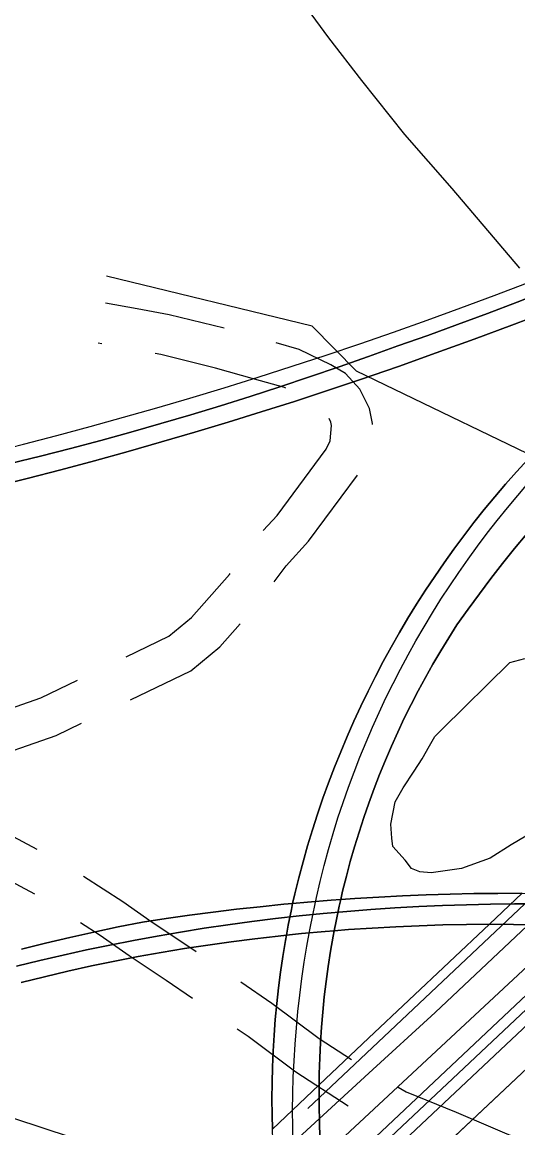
# Model space of a CAD drawing. Extents: x 3568792 to 3606828, y 529143 to 554785.
# Drawn here: x 3601854 to 3602221, y 538094 to 538911 of the extents above; entities that cross this region are included whole.
import ezdxf

# ---------------------------------------------------------------- set-up
doc = ezdxf.new("R2010")
doc.units = 0
for name, color, linetype in [('V-BRDG-OTLN', 7, 'Continuous'), ('V-FLOD-BASE', 7, 'Continuous'), ('V-ROAD-CNTR', 7, 'Continuous'), ('V-SITE-VEGE', 7, 'Continuous'), ('V-TOPO-SHOR', 7, 'Continuous'), ('V-WETL-SWMP', 7, 'Continuous')]:
    doc.layers.add(name, color=color, linetype=linetype)

msp = doc.modelspace()

# ---------------------------------------------------------------- linework, layer by layer
at = {"layer": 'V-BRDG-OTLN'}
for p, q in [((3602203.01, 538709.16), (3602227.65, 538718.57)), ((3602178.31, 538699.95), (3602203.01, 538709.16)), ((3602153.52, 538690.93), (3602178.31, 538699.95)), ((3602243.83, 538697.86), (3602216.03, 538687.28)), ((3602128.67, 538682.11), (3602153.52, 538690.93)), ((3602103.74, 538673.5), (3602128.67, 538682.11)), ((3602216.03, 538687.28), (3602188.16, 538676.91)), ((3602078.75, 538665.08), (3602103.74, 538673.5)), ((3602188.16, 538676.91), (3602160.21, 538666.75)), ((3602053.69, 538656.86), (3602078.75, 538665.08)), ((3602160.21, 538666.75), (3602132.18, 538656.8)), ((3602028.56, 538648.85), (3602053.69, 538656.86)), ((3602132.18, 538656.8), (3602104.08, 538647.07)), ((3602003.37, 538641.03), (3602028.56, 538648.85)), ((3601978.12, 538633.42), (3602003.37, 538641.03)), ((3602079.72, 538638.92), (3602055.3, 538630.96)), ((3602104.08, 538647.07), (3602079.72, 538638.92)), ((3601953.6, 538626.21), (3601978.12, 538633.42)), ((3602055.3, 538630.96), (3602030.82, 538623.19)), ((3601929.02, 538619.19), (3601953.6, 538626.21)), ((3602030.82, 538623.19), (3602006.28, 538615.6)), ((3601904.38, 538612.38), (3601929.02, 538619.19)), ((3602006.28, 538615.6), (3601981.68, 538608.2)), ((3601879.69, 538605.76), (3601904.38, 538612.38)), ((3601981.68, 538608.2), (3601957.02, 538601)), ((3601830.16, 538593.11), (3601854.95, 538599.34)), ((3601854.95, 538599.34), (3601879.69, 538605.76)), ((3601957.02, 538601), (3601932.32, 538593.98)), ((3601932.32, 538593.98), (3601907.55, 538587.15)), ((3601907.55, 538587.15), (3601882.73, 538580.51)), ((3602219.49, 538578.99), (3602227.77, 538588.04)), ((3601857.87, 538574.07), (3601832.95, 538567.81)), ((3601882.73, 538580.51), (3601857.87, 538574.07)), ((3602211.37, 538569.79), (3602219.49, 538578.99)), ((3602203.4, 538560.46), (3602211.37, 538569.79)), ((3602195.6, 538550.99), (3602203.4, 538560.46)), ((3602187.96, 538541.39), (3602195.6, 538550.99)), ((3602180.48, 538531.66), (3602187.96, 538541.39)), ((3602218.1, 538522.21), (3602227.1, 538533.1)), ((3602227.1, 538533.1), (3602218.1, 538522.21)), ((3602173.17, 538521.8), (3602180.48, 538531.66)), ((3602166.03, 538511.82), (3602173.17, 538521.8)), ((3602209.25, 538511.19), (3602218.1, 538522.21)), ((3602218.1, 538522.21), (3602209.25, 538511.19)), ((3602159.06, 538501.72), (3602166.03, 538511.82)), ((3602200.56, 538500.04), (3602209.25, 538511.19)), ((3602209.25, 538511.19), (3602200.56, 538500.04)), ((3602152.27, 538491.5), (3602159.06, 538501.72)), ((3602192.04, 538488.77), (3602200.56, 538500.04)), ((3602200.56, 538500.04), (3602192.04, 538488.77)), ((3602145.65, 538481.16), (3602152.27, 538491.5)), ((3602183.68, 538477.37), (3602192.04, 538488.77)), ((3602192.04, 538488.77), (3602183.68, 538477.37)), ((3602139.21, 538470.72), (3602145.65, 538481.16)), ((3602175.48, 538465.86), (3602183.68, 538477.37)), ((3602183.68, 538477.37), (3602175.48, 538465.86)), ((3602132.95, 538460.16), (3602139.21, 538470.72)), ((3602126.87, 538449.5), (3602132.95, 538460.16)), ((3602169.4, 538456.32), (3602175.48, 538465.86)), ((3602175.48, 538465.86), (3602169.4, 538456.32)), ((3602163.48, 538446.67), (3602169.4, 538456.32)), ((3602169.4, 538456.32), (3602163.48, 538446.67)), ((3602120.97, 538438.74), (3602126.87, 538449.5)), ((3602157.74, 538436.91), (3602163.48, 538446.67)), ((3602163.48, 538446.67), (3602157.74, 538436.91)), ((3602115.26, 538427.87), (3602120.97, 538438.74)), ((3602152.18, 538427.06), (3602157.74, 538436.91)), ((3602157.74, 538436.91), (3602152.18, 538427.06)), ((3602109.73, 538416.92), (3602115.26, 538427.87)), ((3602146.79, 538417.1), (3602152.18, 538427.06)), ((3602152.18, 538427.06), (3602146.79, 538417.1)), ((3602104.4, 538405.86), (3602109.73, 538416.92)), ((3602141.59, 538407.05), (3602146.79, 538417.1)), ((3602146.79, 538417.1), (3602141.59, 538407.05)), ((3602099.25, 538394.72), (3602104.4, 538405.86)), ((3602136.56, 538396.91), (3602141.59, 538407.05)), ((3602141.59, 538407.05), (3602136.56, 538396.91)), ((3602094.29, 538383.49), (3602099.25, 538394.72)), ((3602131.72, 538386.68), (3602136.56, 538396.91)), ((3602136.56, 538396.91), (3602131.72, 538386.68)), ((3602127.06, 538376.36), (3602131.72, 538386.68)), ((3602131.72, 538386.68), (3602127.06, 538376.36)), ((3602089.53, 538372.18), (3602094.29, 538383.49)), ((3602084.96, 538360.79), (3602089.53, 538372.18)), ((3602122.6, 538365.96), (3602127.06, 538376.36)), ((3602127.06, 538376.36), (3602122.6, 538365.96)), ((3602118.31, 538355.48), (3602122.6, 538365.96)), ((3602122.6, 538365.96), (3602118.31, 538355.48)), ((3602080.59, 538349.32), (3602084.96, 538360.79)), ((3602114.22, 538344.92), (3602118.31, 538355.48)), ((3602118.31, 538355.48), (3602114.22, 538344.92)), ((3602076.41, 538337.78), (3602080.59, 538349.32)), ((3602110.32, 538334.3), (3602114.22, 538344.92)), ((3602114.22, 538344.92), (3602110.32, 538334.3)), ((3602072.43, 538326.16), (3602076.41, 538337.78)), ((3602106.6, 538323.6), (3602110.32, 538334.3)), ((3602110.32, 538334.3), (3602106.6, 538323.6)), ((3602068.65, 538314.48), (3602072.43, 538326.16)), ((3602103.08, 538312.84), (3602106.6, 538323.6)), ((3602106.6, 538323.6), (3602103.08, 538312.84)), ((3602065.07, 538302.74), (3602068.65, 538314.48)), ((3602099.76, 538302.02), (3602103.08, 538312.84)), ((3602103.08, 538312.84), (3602099.76, 538302.02)), ((3602061.69, 538290.94), (3602065.07, 538302.74)), ((3602096.63, 538291.14), (3602099.76, 538302.02)), ((3602099.76, 538302.02), (3602096.63, 538291.14)), ((3602058.52, 538279.08), (3602061.69, 538290.94)), ((3602093.7, 538280.2), (3602096.63, 538291.14)), ((3602096.63, 538291.14), (3602093.7, 538280.2)), ((3602090.96, 538269.21), (3602093.7, 538280.2)), ((3602093.7, 538280.2), (3602090.96, 538269.21)), ((3602055.54, 538267.18), (3602058.52, 538279.08)), ((3602054.01, 538260.07), (3602055.54, 538267.18)), ((3602089.53, 538262.99), (3602090.96, 538269.21)), ((3602090.96, 538269.21), (3602089.53, 538262.99)), ((3602100.04, 538263.74), (3602089.53, 538262.99)), ((3602117.6, 538264.81), (3602100.04, 538263.74)), ((3602135.18, 538265.71), (3602117.6, 538264.81)), ((3602152.77, 538266.44), (3602135.18, 538265.71)), ((3602170.38, 538266.99), (3602152.77, 538266.44)), ((3602188, 538267.36), (3602170.38, 538266.99)), ((3602205.62, 538267.57), (3602188, 538267.36)), ((3602223.25, 538267.6), (3602205.62, 538267.57)), ((3602064.98, 538261.07), (3602054.01, 538260.07)), ((3602082.5, 538262.49), (3602064.98, 538261.07)), ((3602089.53, 538262.99), (3602082.5, 538262.49)), ((3602083.5, 538003.39), (3602235.84, 538146.44))]:
    msp.add_line(p, q, dxfattribs=at)
for points in [[(3601845.23, 538584.97), (3601867.6, 538590.5), (3601889.91, 538596.22), (3601912.18, 538602.14), (3601934.4, 538608.26), (3601956.56, 538614.56), (3601978.66, 538621.07), (3602000.71, 538627.76), (3602022.7, 538634.65), (3602044.62, 538641.73), (3602066.48, 538649), (3602088.28, 538656.46), (3602110.01, 538664.11), (3602131.67, 538671.95), (3602153.85, 538679.73), (3602175.96, 538687.7), (3602198, 538695.87), (3602219.97, 538704.23), (3602241.86, 538712.78)], [(3601832.95, 538567.81), (3601857.87, 538574.07), (3601882.73, 538580.51), (3601907.55, 538587.15), (3601932.32, 538593.98), (3601957.02, 538601), (3601981.68, 538608.2), (3602006.28, 538615.6), (3602030.82, 538623.19), (3602055.3, 538630.96), (3602079.72, 538638.92), (3602104.08, 538647.07), (3602132.18, 538656.8), (3602160.21, 538666.75), (3602188.16, 538676.91), (3602216.03, 538687.28), (3602243.83, 538697.86)], [(3601703.46, 537676.21), (3602090.81, 538042.26), (3602544.77, 538468.86), (3602577.78, 538501.03), (3602610.94, 538533.06), (3602644.23, 538564.94), (3602677.65, 538596.69), (3602710.12, 538627.26)], [(3601819.05, 537862.39), (3601867.23, 537908.18), (3601915.56, 537953.81), (3601964.03, 537999.29), (3602012.64, 538044.62), (3602061.4, 538089.79), (3602110.3, 538134.81), (3602159.35, 538179.67), (3602214.62, 538231.43), (3602269.72, 538283.37), (3602324.67, 538335.48), (3602379.45, 538387.76), (3602434.07, 538440.22), (3602488.52, 538492.85), (3602550.4, 538550.97), (3602612.22, 538609.17)], [(3602227.77, 538588.04), (3602219.49, 538578.99), (3602211.37, 538569.79), (3602203.4, 538560.46), (3602195.6, 538550.99), (3602187.96, 538541.39), (3602180.48, 538531.66), (3602173.17, 538521.8), (3602166.03, 538511.82), (3602159.06, 538501.72), (3602152.27, 538491.5), (3602145.65, 538481.16), (3602139.21, 538470.72), (3602132.95, 538460.16), (3602126.87, 538449.5), (3602120.97, 538438.74), (3602115.26, 538427.87), (3602109.73, 538416.92), (3602104.4, 538405.86), (3602099.25, 538394.72), (3602094.29, 538383.49), (3602089.53, 538372.18), (3602084.96, 538360.79), (3602080.59, 538349.32), (3602076.41, 538337.78), (3602072.43, 538326.16), (3602068.65, 538314.48), (3602065.07, 538302.74), (3602061.69, 538290.94)], [(3602055.03, 538143.93), (3602055.78, 538156.1), (3602056.74, 538168.25), (3602057.9, 538180.38), (3602059.25, 538192.49), (3602060.82, 538204.58), (3602062.59, 538216.64), (3602064.56, 538228.67), (3602066.72, 538240.66), (3602069.1, 538252.62), (3602071.67, 538264.53), (3602074.44, 538276.4), (3602077.4, 538288.22), (3602080.57, 538299.99), (3602083.93, 538311.7), (3602087.49, 538323.36), (3602091.26, 538334.68), (3602095.22, 538345.93), (3602099.37, 538357.12), (3602103.71, 538368.23), (3602108.24, 538379.27), (3602112.96, 538390.23), (3602117.87, 538401.11), (3602122.95, 538411.9), (3602128.23, 538422.6), (3602133.68, 538433.21), (3602139.32, 538443.73), (3602145.13, 538454.14), (3602151.13, 538464.46), (3602157.29, 538474.67), (3602163.63, 538484.78), (3602170.15, 538494.77), (3602176.83, 538504.66), (3602183.68, 538514.43), (3602190.7, 538524.07), (3602197.88, 538533.6), (3602205.22, 538543), (3602212.72, 538552.28), (3602220.38, 538561.42), (3602228.19, 538570.44)], [(3602061.69, 538290.94), (3602058.52, 538279.08), (3602055.54, 538267.18), (3602054.01, 538260.07)], [(3601853.51, 538226.41), (3601871.34, 538230.79), (3601889.23, 538234.96), (3601907.15, 538238.94), (3601925.12, 538242.72), (3601943.14, 538246.29), (3601960.44, 538248.92), (3601977.78, 538251.37), (3601995.16, 538253.66), (3602012.57, 538255.77), (3602030.01, 538257.71), (3602047.48, 538259.47), (3602054.01, 538260.07), (3602053.06, 538255.7), (3602050.77, 538244.18), (3602049.41, 538236.63), (3602043.29, 538236), (3602025.96, 538233.99), (3602008.66, 538231.77), (3601991.38, 538229.35), (3601974.14, 538226.72), (3601956.93, 538223.88), (3601939.76, 538220.84), (3601922.62, 538217.59), (3601905.24, 538213.94), (3601887.9, 538210.09), (3601870.61, 538206.03), (3601853.37, 538201.77)], [(3602054.01, 538260.07), (3602047.48, 538259.47), (3602030.01, 538257.71), (3602012.57, 538255.77), (3601995.16, 538253.66), (3601977.78, 538251.37), (3601960.44, 538248.92), (3601943.14, 538246.29), (3601925.12, 538242.72), (3601907.15, 538238.94), (3601889.23, 538234.96), (3601871.34, 538230.79), (3601853.51, 538226.41)], [(3601971.21, 538238.95), (3601988.7, 538241.74), (3602006.21, 538244.33), (3602023.76, 538246.72), (3602041.33, 538248.91), (3602058.93, 538250.9), (3602076.54, 538252.68), (3602094.18, 538254.27), (3602111.83, 538255.66), (3602129.5, 538256.84), (3602147.17, 538257.83), (3602164.86, 538258.61), (3602182.56, 538259.19), (3602200.26, 538259.57), (3602217.97, 538259.74), (3602235.67, 538259.72)], [(3601849.85, 538213.88), (3601867.06, 538218.05), (3601884.31, 538222.03), (3601901.61, 538225.81), (3601918.96, 538229.39), (3601936.34, 538232.78), (3601953.76, 538235.96), (3601971.21, 538238.95)], [(3601853.37, 538201.77), (3601870.61, 538206.03), (3601887.9, 538210.09), (3601905.24, 538213.94), (3601922.62, 538217.59), (3601939.76, 538220.84), (3601956.93, 538223.88), (3601974.14, 538226.72), (3601991.38, 538229.35), (3602008.66, 538231.77), (3602025.96, 538233.99), (3602043.29, 538236), (3602049.41, 538236.63), (3602048.68, 538232.63), (3602046.79, 538221.04), (3602045.1, 538209.42), (3602043.6, 538197.78), (3602042.3, 538186.11), (3602041.21, 538174.42), (3602040.31, 538162.71), (3602039.61, 538150.99), (3602039.11, 538139.26), (3602038.81, 538127.52), (3602038.71, 538115.78), (3602038.82, 538104.04), (3602039.09, 538093.48)], [(3602054.34, 538083.01), (3602054.07, 538095.2), (3602054, 538107.39), (3602054.14, 538119.57), (3602054.48, 538131.76), (3602055.03, 538143.93)]]:
    msp.add_lwpolyline(points, dxfattribs=at)
for points in [[(3602223.77, 538267.6), (3602199.48, 538244.72), (3602182.5, 538244.59), (3602165.06, 538244.24), (3602147.63, 538243.69), (3602130.2, 538242.93), (3602112.79, 538241.96), (3602095.39, 538240.78), (3602084.7, 538239.93), (3602086.08, 538247.1), (3602088.42, 538258.18), (3602089.53, 538262.99), (3602100.04, 538263.74), (3602117.6, 538264.81), (3602135.18, 538265.71), (3602152.77, 538266.44), (3602170.38, 538266.99), (3602188, 538267.36), (3602205.62, 538267.57), (3602223.25, 538267.6)], [(3602284.08, 538266.34), (3602259.61, 538243.58), (3602252.25, 538243.87), (3602234.82, 538244.36), (3602217.38, 538244.65), (3602199.94, 538244.72), (3602199.48, 538244.72), (3602223.77, 538267.6), (3602240.89, 538267.45), (3602258.52, 538267.14), (3602276.16, 538266.64)], [(3602084.7, 538239.93), (3602078, 538239.4), (3602060.63, 538237.8), (3602049.41, 538236.63), (3602050.77, 538244.18), (3602053.06, 538255.7), (3602054.01, 538260.07), (3602064.98, 538261.07), (3602082.5, 538262.49), (3602089.53, 538262.99), (3602088.42, 538258.18), (3602086.08, 538247.1)], [(3602073.55, 538126.02), (3602039.09, 538093.48), (3602038.82, 538104.04), (3602038.71, 538115.78), (3602038.81, 538127.52), (3602039.11, 538139.26), (3602039.61, 538150.99), (3602040.31, 538162.71), (3602041.21, 538174.42), (3602042.3, 538186.11), (3602043.6, 538197.78), (3602045.1, 538209.42), (3602046.79, 538221.04), (3602048.68, 538232.63), (3602049.41, 538236.63), (3602060.63, 538237.8), (3602078, 538239.4), (3602084.7, 538239.93), (3602083.94, 538235.98), (3602082, 538224.83), (3602080.26, 538213.64), (3602078.72, 538202.42), (3602077.39, 538191.18), (3602076.25, 538179.91), (3602075.32, 538168.63), (3602074.59, 538157.32), (3602074.07, 538146.01), (3602073.68, 538134.19)], [(3602259.61, 538243.58), (3602075.13, 538071.89), (3602074.89, 538075.04), (3602074.23, 538086.86), (3602073.77, 538098.69), (3602073.53, 538110.52), (3602073.5, 538122.35), (3602073.55, 538126.02), (3602110.2, 538160.62), (3602199.48, 538244.72), (3602199.94, 538244.72), (3602217.38, 538244.65), (3602234.82, 538244.36), (3602252.25, 538243.87)], [(3602073.55, 538126.02), (3602073.68, 538134.19), (3602074.07, 538146.01), (3602074.59, 538157.32), (3602075.32, 538168.63), (3602076.25, 538179.91), (3602077.39, 538191.18), (3602078.72, 538202.42), (3602080.26, 538213.64), (3602082, 538224.83), (3602083.94, 538235.98), (3602084.7, 538239.93), (3602095.39, 538240.78), (3602112.79, 538241.96), (3602130.2, 538242.93), (3602147.63, 538243.69), (3602165.06, 538244.24), (3602182.5, 538244.59), (3602199.48, 538244.72), (3602110.2, 538160.62)], [(3602280.02, 538242.64), (3602223, 538188.96), (3602076.87, 538051.27), (3602076.85, 538051.45), (3602075.77, 538063.24), (3602075.13, 538071.89), (3602259.61, 538243.58), (3602269.68, 538243.17)], [(3602334.61, 538239.5), (3602235.84, 538146.44), (3602083.5, 538003.39), (3602083.29, 538004.56), (3602081.37, 538016.24), (3602079.65, 538027.95), (3602078.15, 538039.69), (3602076.87, 538051.27), (3602223, 538188.96), (3602280.02, 538242.64), (3602287.09, 538242.27), (3602304.5, 538241.15), (3602321.76, 538240.29)], [(3602075.13, 538071.89), (3602042.74, 538041.75), (3602042.32, 538045.45), (3602041.22, 538057.14), (3602040.32, 538068.85), (3602039.62, 538080.57), (3602039.12, 538092.3), (3602039.09, 538093.48), (3602073.55, 538126.02), (3602073.5, 538122.35), (3602073.53, 538110.52), (3602073.77, 538098.69), (3602074.23, 538086.86), (3602074.89, 538075.04)]]:
    msp.add_lwpolyline(points, close=True, dxfattribs=at)
at = {"layer": 'V-FLOD-BASE'}
msp.add_lwpolyline([(3602712.61, 538346.36), (3602528.91, 538394.09), (3602424.1, 538497.74), (3602101.16, 538653.21), (3602068.39, 538686.49), (3601916.46, 538723.55)], dxfattribs=at)
at = {"layer": 'V-ROAD-CNTR'}
msp.add_line((3601913.01, 538673.42), (3601910.27, 538673.92), dxfattribs=at)
for points in [[(3602241.86, 538712.78), (3602219.97, 538704.23), (3602198, 538695.87), (3602175.96, 538687.7), (3602153.85, 538679.73), (3602131.67, 538671.95), (3602110.01, 538664.11), (3602088.28, 538656.46), (3602066.48, 538649), (3602044.62, 538641.73), (3602022.7, 538634.65), (3602000.71, 538627.76), (3601978.66, 538621.07), (3601956.56, 538614.56), (3601934.4, 538608.26), (3601912.18, 538602.14), (3601889.91, 538596.22), (3601867.6, 538590.5), (3601845.23, 538584.97)], [(3602065.35, 538108.61), (3602706.48, 538712.79)], [(3602003.3, 538684.93), (3601962.85, 538694.95), (3601938.97, 538699.24), (3601915.57, 538703.44)], [(3602113.06, 538613.88), (3602113.13, 538614.68), (3602110.87, 538625.7), (3602103.63, 538639.94), (3602093.01, 538651.55), (3602082.32, 538657.93), (3602058.77, 538669.36), (3602041.81, 538674.12)], [(3602049, 538640.75), (3602048.08, 538641.2), (3602025.93, 538647.42), (3601997.03, 538655.58), (3601956.59, 538665.59), (3601952.38, 538666.35)], [(3602080.58, 538044.46), (3602707.18, 538633.49)], [(3602032.25, 538535.51), (3602042.61, 538546.78), (3602078.8, 538595.57), (3602081.78, 538601.81), (3602082.84, 538613.04), (3602082.3, 538615.71), (3602080.93, 538618.4)], [(3602040.47, 538497.59), (3602049.15, 538509.56), (3602065.76, 538527.64), (3602101.9, 538576.35)], [(3602054.07, 538095.2), (3602054, 538107.39), (3602054.14, 538119.57), (3602054.48, 538131.76), (3602055.03, 538143.93), (3602055.78, 538156.1), (3602056.74, 538168.25), (3602057.9, 538180.38), (3602059.25, 538192.49), (3602060.82, 538204.58), (3602062.59, 538216.64), (3602064.56, 538228.67), (3602066.72, 538240.66), (3602069.1, 538252.62), (3602071.67, 538264.53), (3602074.44, 538276.4), (3602077.4, 538288.22), (3602080.57, 538299.99), (3602083.93, 538311.7), (3602087.49, 538323.36), (3602091.26, 538334.68), (3602095.22, 538345.93), (3602099.37, 538357.12), (3602103.71, 538368.23), (3602108.24, 538379.27), (3602112.96, 538390.23), (3602117.87, 538401.11), (3602122.95, 538411.9), (3602128.23, 538422.6), (3602133.68, 538433.21), (3602139.32, 538443.73), (3602145.13, 538454.14), (3602151.13, 538464.46), (3602157.29, 538474.67), (3602163.63, 538484.78), (3602170.15, 538494.77), (3602176.83, 538504.66), (3602183.68, 538514.43), (3602190.7, 538524.07), (3602197.88, 538533.6), (3602205.22, 538543), (3602212.72, 538552.28), (3602220.38, 538561.42), (3602228.19, 538570.44)], [(3601931.04, 538442.36), (3601962.61, 538457.52), (3601979.35, 538471.27), (3602007.37, 538503.03), (3602007.93, 538503.82)], [(3601934.1, 538410.55), (3601978.86, 538432.04), (3602000.26, 538449.62), (3602015.24, 538466.61)], [(3601801.47, 538390.33), (3601812.94, 538392.88), (3601867.8, 538411.99), (3601894.99, 538425.04)], [(3601803.94, 538360.15), (3601821.15, 538363.97), (3601879.27, 538384.21), (3601898.04, 538393.23)], [(3601774.4, 538342.26), (3601787.79, 538337.45), (3601811.58, 538328.51), (3601864.95, 538300.32)], [(3601773.35, 538310.76), (3601777.45, 538309.29), (3601799.25, 538301.1), (3601863.23, 538267.3)], [(3601899.45, 538280.16), (3601928.42, 538261.49), (3601950.06, 538246.39), (3601977.25, 538228.29), (3601982.61, 538224.64)], [(3602235.67, 538259.72), (3602217.97, 538259.74), (3602200.26, 538259.57), (3602182.56, 538259.19), (3602164.86, 538258.61), (3602147.17, 538257.83), (3602129.5, 538256.84), (3602111.83, 538255.66), (3602094.18, 538254.27), (3602076.54, 538252.68), (3602058.93, 538250.9), (3602041.33, 538248.91), (3602023.76, 538246.72), (3602006.21, 538244.33), (3601988.7, 538241.74), (3601971.21, 538238.95), (3601953.76, 538235.96), (3601936.34, 538232.78), (3601918.96, 538229.39), (3601901.61, 538225.81), (3601884.31, 538222.03), (3601867.06, 538218.05), (3601849.85, 538213.88)], [(3601897.07, 538246.01), (3601911.7, 538236.58), (3601933.16, 538221.59), (3601960.5, 538203.41), (3601979.98, 538190.12)], [(3602015.66, 538202.11), (3602038.64, 538186.45), (3602073.53, 538160.44), (3602097.54, 538144.77)], [(3602013.04, 538167.59), (3602021.22, 538162.02), (3602056.35, 538135.83), (3602095.11, 538110.53)], [(3602131.93, 538124.39), (3602138, 538121.07), (3602174.84, 538105.84), (3602223.81, 538085.02)]]:
    msp.add_lwpolyline(points, dxfattribs=at)
at = {"layer": 'V-SITE-VEGE'}
msp.add_lwpolyline([(3602231.92, 538313.13), (3602215.62, 538303.35), (3602200, 538293.59), (3602178.88, 538285.81), (3602156.34, 538282.8), (3602148.12, 538283.38), (3602141.93, 538286.05), (3602137.07, 538292.15), (3602128.05, 538302.3), (3602127.29, 538308.45), (3602126.48, 538318.71), (3602129.71, 538335.16), (3602135.74, 538345.5), (3602143.8, 538357.92), (3602149.85, 538366.88), (3602155.21, 538376.53), (3602159.23, 538383.42), (3602164.64, 538388.95), (3602214.68, 538438.14), (3602225.6, 538441)], dxfattribs=at)
at = {"layer": 'V-TOPO-SHOR'}
msp.add_lwpolyline([(3599303.17, 538933.16), (3599684.99, 538806.87), (3600115.15, 538684), (3600350.49, 538593.89), (3600439.2, 538551.33), (3600861.92, 538416.05), (3601256.09, 538288.96), (3601614.78, 538178.13), (3601953.95, 538066.51), (3602312.62, 537973.13), (3602554.94, 537901.88), (3602670.31, 537851.1), (3602717.12, 537838.46)], dxfattribs=at)
at = {"layer": 'V-WETL-SWMP'}
for p, q in [((3602080.8, 538899.57), (3602030.55, 538967.94)), ((3602105.24, 538867.97), (3602080.8, 538899.57)), ((3602136.94, 538828.01), (3602105.24, 538867.97)), ((3602171.9, 538788.08), (3602136.94, 538828.01)), ((3602222.03, 538729.46), (3602171.9, 538788.08))]:
    msp.add_line(p, q, dxfattribs=at)

doc.saveas('drawing.dxf')
